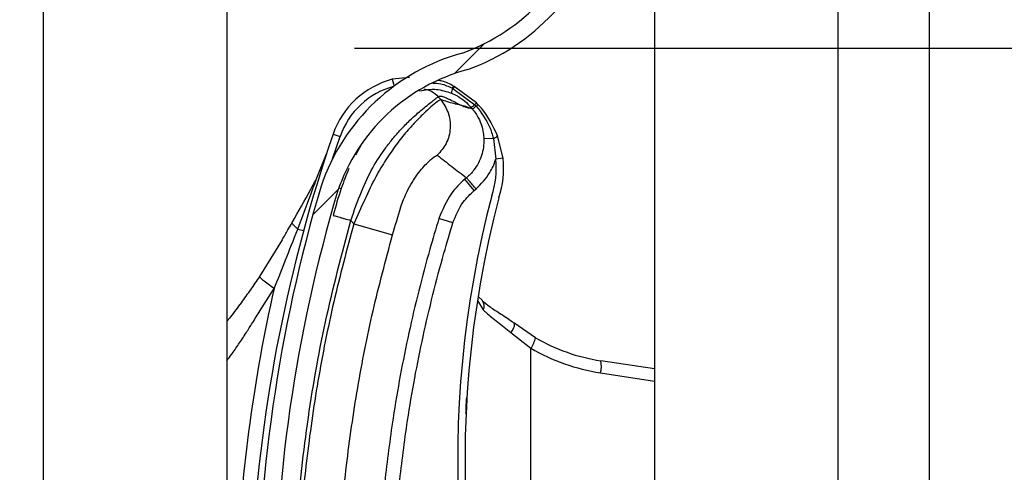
# Model space of a CAD drawing. Header units: inches. Extents: x 170 to 284, y 215 to 248.
# Tile 794 of 1056: x 235.429 to 235.5669, y 224.095 to 224.1584. Entities that reach past the tile are written whole.
import ezdxf

# ---------------------------------------------------------------- set-up
doc = ezdxf.new("R2010")
doc.units = ezdxf.units.IN
doc.header["$LTSCALE"] = 0.25
doc.header["$MEASUREMENT"] = 0
doc.layers.add('ANNOTATIONS', color=1, linetype='Continuous')
doc.layers.add('RH FRONT OF HOOD', color=7, linetype='Continuous')
doc.styles.add('ARIAL', font='arial.ttf', dxfattribs={"height": 0.09375})
doc.dimstyles.new('STANDARD$0', dxfattribs={"dimtxt": 0.09375, "dimasz": 0.09375, "dimexe": 0.03125, "dimexo": 0.046875, "dimgap": 0.09, "dimtad": 0, "dimtih": 1, "dimtoh": 1, "dimdec": 4, "dimzin": 0, "dimdsep": 46, "dimtxsty": 'ARIAL', "dimcen": 0.09, "dimadec": 0, "dimazin": 0, "dimtfac": 1, "dimtdec": 4, "dimtofl": 0, "dimtmove": 0, "dimatfit": 1, "dimfxl": 1, "dimtolj": 1, "dimtzin": 0, "dimarcsym": 0})

# ---------------------------------------------------------------- blocks, each defined once
blk = doc.blocks.new('*D85')
at = {"layer": 'ANNOTATIONS', "color": 0, "lineweight": -2, "transparency": 16777216}
for p, q in [((235.475871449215, 224.1544254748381), (236.9163148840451, 224.1544254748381)), ((236.8850648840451, 224.0606754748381), (236.8850648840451, 222.3404997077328)), ((236.8850648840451, 220.1854637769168), (236.8850648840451, 221.9056395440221)), ((236.1545398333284, 220.0917137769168), (236.9163148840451, 220.0917137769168))]:
    blk.add_line(p, q, dxfattribs=at)
at = {"layer": 'ANNOTATIONS', "color": 0, "transparency": 16777216}
for points in [[(236.8694398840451, 224.0606754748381), (236.9006898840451, 224.0606754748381), (236.8850648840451, 224.1544254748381)], [(236.8694398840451, 220.1854637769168), (236.9006898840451, 220.1854637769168), (236.8850648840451, 220.0917137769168)]]:
    blk.add_solid(points, dxfattribs=at)
at = {"layer": 'defpoints', "color": 0, "transparency": 16777216}
for p in [(235.428996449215, 224.1544254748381), (236.1076648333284, 220.0917137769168), (236.8850648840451, 220.0917137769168)]:
    blk.add_point(p, dxfattribs=at)
at = {"layer": 'ANNOTATIONS', "color": 0, "transparency": 16777216, "insert": (236.8850648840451, 222.1230696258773), "char_height": 0.09375, "attachment_point": 5, "style": 'ARIAL'}
blk.add_mtext('\\A1;OPENING\\PHEIGHT', dxfattribs=at)

msp = doc.modelspace()

# ---------------------------------------------------------------- hatches: boundary and pattern name
at = {"layer": 'RH FRONT OF HOOD'}
h = msp.add_hatch(dxfattribs=at)
h.set_pattern_fill('ANSI31', color=256, scale=0.34241245, angle=2.8e-322, style=0)
h.set_pattern_definition([(45, (225.4196035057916, 218.4993357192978), (-0.03026527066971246, 0.03026527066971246), [])])
edge = h.paths.add_edge_path(flags=0)
edge.add_arc((235.4928707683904, 223.9824815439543), 0.001712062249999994, 450.0000000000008, 472.2104203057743)
edge.add_line((235.4922235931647, 223.9840665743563), (235.4913110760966, 223.986301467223))
edge.add_arc((235.4928707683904, 223.9824815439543), 0.004126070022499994, 450, 472.2104203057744, ccw=False)
edge.add_arc((235.4928707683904, 223.9735788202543), 0.01302879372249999, 401.47616737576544, 450, ccw=False)
edge.add_arc((235.4886248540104, 223.9704286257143), 0.01830194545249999, 359.99999999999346, 400.0613730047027, ccw=False)
edge.add_arc((235.4951649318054, 223.9704286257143), 0.01176186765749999, 292.1408576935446, 359.99999999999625, ccw=False)
edge.add_arc((235.4928707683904, 223.9736815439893), 0.01566536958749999, 235.2570680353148, 295.4307998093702, ccw=False)
edge.add_arc((235.4981096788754, 223.9817967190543), 0.02532140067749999, 212.8542481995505, 235.980933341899, ccw=False)
edge.add_arc((235.4899602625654, 223.9754278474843), 0.01504902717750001, 172.1557183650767, 209.3146496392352, ccw=False)
edge.add_arc((235.5023898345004, 223.9740924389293), 0.02754708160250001, 453.30850314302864, 532.9325737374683, ccw=False)
edge.add_arc((235.4991369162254, 224.0101827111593), 0.008748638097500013, 280.9586189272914, 427.9414322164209)
edge.add_arc((235.5189966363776, 224.0725360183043), 0.05672062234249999, 179.5706357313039, 253.00989973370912, ccw=False)
edge.add_arc((235.6773283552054, 224.0737344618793), 0.2150521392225, 163.4260275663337, 180.2060536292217, ccw=False)
edge.add_arc((235.4985548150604, 224.1258838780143), 0.02884824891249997, 465.1588434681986, 521.4137567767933, ccw=False)
edge.add_arc((235.4812287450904, 224.1804301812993), 0.0284373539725, 290.1205938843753, 343.7190675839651)
edge.add_arc((235.4940692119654, 224.1762527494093), 0.01494630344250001, 345.2914408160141, 400.5471921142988)
edge.add_arc((235.4906450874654, 224.1744379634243), 0.0187470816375, 397.9578745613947, 431.4396159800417)
edge.add_arc((235.4928707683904, 224.1792659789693), 0.0134739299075, 433.877557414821, 472.273645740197)
edge.add_arc((235.4903026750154, 224.1862854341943), 0.006011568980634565, 474.9825325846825, 495.7175736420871)
edge.add_arc((235.5000956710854, 224.1790262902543), 0.01816498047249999, 500.8992600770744, 539.9999999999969)
edge.add_arc((235.4928707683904, 224.1790262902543), 0.01094007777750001, 539.9999999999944, 630.0000000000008)
edge.add_arc((235.4928707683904, 224.1699523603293), 0.001866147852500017, 270, 285.6422464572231)
edge.add_line((235.4933739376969, 224.1681553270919), (235.4940248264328, 224.1658307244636))
edge.add_arc((235.4928707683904, 224.1699523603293), 0.004280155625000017, 269.9999999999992, 285.6422464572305, ccw=False)
edge.add_arc((235.4928707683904, 224.1790262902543), 0.01335408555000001, 179.9999999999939, 269.9999999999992, ccw=False)
edge.add_arc((235.5000956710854, 224.1790262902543), 0.020578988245, 500.6113583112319, 539.9999999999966, ccw=False)
edge.add_arc((235.4903026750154, 224.1862854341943), 0.008425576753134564, 474.57766718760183, 496.4997109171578, ccw=False)
edge.add_arc((235.4928707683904, 224.1792659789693), 0.01588793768, 433.690302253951, 472.4705806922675, ccw=False)
edge.add_arc((235.4906450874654, 224.1744379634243), 0.02116108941, 398.10453077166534, 431.5771717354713, ccw=False)
edge.add_arc((235.4940692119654, 224.1762527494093), 0.01736031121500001, 345.180248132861, 400.36585332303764, ccw=False)
edge.add_arc((235.4812287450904, 224.1804301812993), 0.030851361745, 289.91815728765, 343.7795375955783, ccw=False)
edge.add_arc((235.4985548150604, 224.1258838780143), 0.02643424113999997, 464.9417095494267, 521.3236131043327)
edge.add_arc((235.6773283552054, 224.0737344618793), 0.21263813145, 523.4376684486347, 540.2096895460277)
edge.add_arc((235.5189966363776, 224.0725360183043), 0.05430661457, 539.5566266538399, 613.1145348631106)
edge.add_arc((235.4991369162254, 224.0101827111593), 0.01116264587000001, 280.0610388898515, 428.5290871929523, ccw=False)
edge.add_arc((235.5023898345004, 223.9740924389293), 0.02513307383, 452.971400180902, 532.9706577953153)
edge.add_arc((235.4899602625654, 223.9754278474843), 0.01263501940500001, 532.0830472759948, 568.9826967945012)
edge.add_arc((235.4981096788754, 223.9817967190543), 0.022907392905, 213.0443063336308, 236.0197152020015)
edge.add_arc((235.4928707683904, 223.9736815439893), 0.01325136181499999, 235.1922404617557, 295.7352497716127)
edge.add_arc((235.4951649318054, 223.9704286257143), 0.009347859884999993, 291.7225241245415, 359.9999999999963)
edge.add_arc((235.4886248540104, 223.9704286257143), 0.01588793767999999, 359.9999999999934, 399.9521788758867)
edge.add_arc((235.4928707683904, 223.9735788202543), 0.01061478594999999, 401.6345013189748, 450.0000000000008)

# ---------------------------------------------------------------- linework, layer by layer
for p, q in [((235.5564384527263, 220.1392235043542), (235.5564384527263, 224.3919861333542)), ((235.5179170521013, 224.3444764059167), (235.5179170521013, 220.1798849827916)), ((235.5435979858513, 224.3444764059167), (235.5435979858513, 220.1392235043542)), ((235.5564384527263, 220.1392235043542), (235.5564384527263, 224.3444764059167)), ((235.4323139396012, 220.1392235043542), (235.4323139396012, 224.2497177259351)), ((235.4579948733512, 224.2478094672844), (235.4579948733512, 224.080238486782)), ((235.4835819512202, 224.1503200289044), (235.481182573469, 224.1500705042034)), ((235.481182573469, 224.1500705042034), (235.4814363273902, 224.1491041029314)), ((235.489586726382, 224.1488147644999), (235.489587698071, 224.14881430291)), ((235.489587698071, 224.14881430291), (235.4896498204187, 224.1487845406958)), ((235.4896498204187, 224.1487845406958), (235.4896506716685, 224.1487841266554)), ((235.4896506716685, 224.1487841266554), (235.4927543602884, 224.1464997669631)), ((235.489768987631, 224.149104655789), (235.4897681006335, 224.149105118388)), ((235.4898305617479, 224.1490723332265), (235.489768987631, 224.149104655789)), ((235.4898314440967, 224.1490718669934), (235.4898305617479, 224.1490723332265)), ((235.492972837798, 224.1467482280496), (235.4898314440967, 224.1490718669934)), ((235.4879625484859, 224.1472126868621), (235.4876147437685, 224.1476240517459)), ((235.4894628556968, 224.148127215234), (235.4894635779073, 224.148126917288)), ((235.4923982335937, 224.1458968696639), (235.4914668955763, 224.1462293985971)), ((235.4927543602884, 224.1464997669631), (235.4929446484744, 224.1462941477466)), ((235.4728244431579, 224.1389287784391), (235.4738602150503, 224.1420295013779)), ((235.4728884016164, 224.1423623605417), (235.4738602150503, 224.1420295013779)), ((235.495332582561, 224.141789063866), (235.4939989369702, 224.1417399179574)), ((235.495332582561, 224.141789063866), (235.4956647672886, 224.1388772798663)), ((235.496685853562, 224.1389895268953), (235.4959352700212, 224.1421365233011)), ((235.4768228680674, 224.1408712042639), (235.4760291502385, 224.139432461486)), ((235.4706197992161, 224.1362465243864), (235.4719746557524, 224.1396355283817)), ((235.496685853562, 224.1389895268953), (235.4956647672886, 224.1388772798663)), ((235.4915840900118, 224.1362713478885), (235.4913360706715, 224.1360616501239)), ((235.492661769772, 224.1344936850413), (235.4913360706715, 224.1360616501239)), ((235.4736905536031, 224.1348581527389), (235.4740189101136, 224.1347573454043)), ((235.492661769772, 224.1344936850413), (235.4929097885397, 224.1347033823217)), ((235.4896652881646, 224.1299538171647), (235.4877024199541, 224.1305564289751)), ((235.4753710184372, 224.1302894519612), (235.4757838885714, 224.12980113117)), ((235.4757838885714, 224.12980113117), (235.4812140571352, 224.1282529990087)), ((235.4679328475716, 224.1290812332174), (235.4687513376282, 224.128859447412)), ((235.4657649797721, 224.127585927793), (235.4625787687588, 224.1224594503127)), ((235.493229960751, 224.1196239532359), (235.4938234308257, 224.1190662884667)), ((235.4931195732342, 224.1190910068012), (235.493921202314, 224.1177857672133)), ((235.5012292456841, 224.1138651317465), (235.4981888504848, 224.1159324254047)), ((235.4978021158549, 224.1145881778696), (235.5005924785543, 224.1123848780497)), ((235.5005924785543, 224.0469641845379), (235.5005924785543, 224.1123848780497)), ((235.5179170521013, 224.1094893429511), (235.5103797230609, 224.1106393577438)), ((235.5103449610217, 224.1089468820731), (235.5179170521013, 224.1077915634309))]:
    msp.add_line(p, q, dxfattribs=at)
at = {"layer": 'RH FRONT OF HOOD', "flags": 128}
msp.add_lwpolyline([(235.4981888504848, 224.1159324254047), (235.4982449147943, 224.1158583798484), (235.4982704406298, 224.1157495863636), (235.4982647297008, 224.1156090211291), (235.4982279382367, 224.1154405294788), (235.4981610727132, 224.1152487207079), (235.4980659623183, 224.1150388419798), (235.4979452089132, 224.1148166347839), (235.4978021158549, 224.1145881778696)], dxfattribs=at)
at = {"layer": 'RH FRONT OF HOOD'}
for centre, radius, start, end in [((235.4812287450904, 224.1804301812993), 0.02843735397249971, 290.1205938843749, 343.7190675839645), ((235.4812287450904, 224.1804301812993), 0.03085136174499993, 289.91815728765, 343.7795375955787), ((235.4985548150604, 224.1258838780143), 0.02884824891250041, 105.1588434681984, 161.4137567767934), ((235.4985548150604, 224.1258838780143), 0.02643424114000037, 104.9417095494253, 161.3236131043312), ((235.4842262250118, 224.1384790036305), 0.01198443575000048, 104.7123854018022, 161.0929786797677), ((235.4842262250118, 224.1384790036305), 0.01095719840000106, 104.712385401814, 161.0929786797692), ((235.491697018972, 224.1478469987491), 0.002251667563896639, 155.3939551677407, 172.8510957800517), ((235.4916996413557, 224.1478455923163), 0.002253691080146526, 155.3897650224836, 172.8291455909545), ((235.4909960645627, 224.148136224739), 0.001564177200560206, 141.7256942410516, 154.2910519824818), ((235.4910005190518, 224.148133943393), 0.001568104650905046, 141.7542666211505, 154.2863466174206), ((235.4910992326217, 224.1480749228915), 0.001613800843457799, 141.8260927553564, 153.9140894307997), ((235.4910983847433, 224.1480752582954), 0.001611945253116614, 141.8104826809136, 153.9114578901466), ((235.6772931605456, 224.0723509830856), 0.2160622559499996, 161.092978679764, 176.5593061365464), ((235.4949804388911, 224.1430963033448), 0.001353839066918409, 285.076439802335, 314.8519014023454), ((235.4837520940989, 224.1375677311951), 0.01198443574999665, 341.3410974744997, 6.273281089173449), ((235.4837520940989, 224.1375677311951), 0.0130116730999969, 341.5025581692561, 6.273281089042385), ((235.6773283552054, 224.0737344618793), 0.2150521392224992, 163.4260275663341, 180.2060536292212), ((235.6773283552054, 224.0737344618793), 0.2126381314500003, 163.4376684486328, 180.2096895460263), ((235.6368884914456, 224.0966451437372), 0.146552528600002, 165.3406183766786, 202.0185750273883), ((235.6368884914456, 224.0966451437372), 0.1455252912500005, 165.3544246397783, 203.870550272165), ((235.6772931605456, 224.0723509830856), 0.2180957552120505, 167.1792232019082, 177.252934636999), ((235.4929314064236, 224.1183148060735), 0.001122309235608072, 331.8758133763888, 39.9468346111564), ((235.4976674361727, 224.1145202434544), 0.003621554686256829, 323.8694765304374, 349.5782562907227), ((235.5143048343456, 224.1363649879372), 0.0260233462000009, 239.8373732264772, 261.3249484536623), ((235.5145283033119, 224.1363649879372), 0.02773540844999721, 239.8373732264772, 261.3249484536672), ((235.5070491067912, 224.1098611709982), 0.003420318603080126, 344.4956794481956, 13.15103634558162)]:
    msp.add_arc(centre, radius, start, end, dxfattribs=at)
for points, knots in [([(235.4897681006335, 224.149105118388), (235.4892433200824, 224.1493832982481), (235.488552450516, 224.1497495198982), (235.4877900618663, 224.1498772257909), (235.4876067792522, 224.1499079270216)], [0, 0, 0, 0, 0.7595942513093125, 1, 1, 1, 1]), ([(235.4850031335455, 224.1484643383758), (235.4857945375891, 224.148587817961), (235.4873121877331, 224.1488246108), (235.4887667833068, 224.1483529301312), (235.4894628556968, 224.148127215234)], [0, 0, 0, 0, 0.5214667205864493, 1, 1, 1, 1]), ([(235.4855767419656, 224.1486944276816), (235.4857668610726, 224.1486661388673), (235.4861622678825, 224.1486073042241), (235.4868992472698, 224.1483044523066), (235.4873328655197, 224.1478921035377), (235.4876147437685, 224.1476240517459)], [0, 0, 0, 0, 0.2447599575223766, 0.5090480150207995, 1, 1, 1, 1]), ([(235.4868710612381, 224.1495356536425), (235.4872412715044, 224.1495142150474), (235.4881897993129, 224.1494592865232), (235.4890576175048, 224.1490588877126), (235.489586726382, 224.1488147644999)], [0, 0, 0, 0, 0.3902998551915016, 0.9999999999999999, 0.9999999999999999, 0.9999999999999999, 0.9999999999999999]), ([(235.4753710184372, 224.1302894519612), (235.475846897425, 224.1316459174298), (235.4767452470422, 224.1342066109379), (235.4783606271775, 224.1376975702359), (235.4799630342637, 224.140109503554), (235.4812950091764, 224.1418122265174), (235.4822098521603, 224.1428556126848), (235.4830014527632, 224.1436841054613), (235.4836702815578, 224.1443440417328), (235.4844150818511, 224.1450391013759), (235.4852489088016, 224.1457648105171), (235.4863782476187, 224.1466728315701), (235.4873683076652, 224.1474327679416), (235.487537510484, 224.1475641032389), (235.4876147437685, 224.1476240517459)], [0, 0, 0, 0, 0.1307156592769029, 0.2467609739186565, 0.3577928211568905, 0.4170971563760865, 0.4791482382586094, 0.5177152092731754, 0.5590896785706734, 0.603294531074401, 0.6633484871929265, 0.7353692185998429, 0.8792082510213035, 1, 1, 1, 1]), ([(235.4879625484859, 224.1472126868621), (235.4878831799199, 224.1471810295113), (235.4877218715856, 224.1471166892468), (235.4869333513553, 224.146497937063), (235.4858723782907, 224.1455547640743), (235.4846420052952, 224.1443411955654), (235.4832342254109, 224.1427952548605), (235.4817591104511, 224.1409600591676), (235.4802690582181, 224.1388248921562), (235.4787407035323, 224.1362703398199), (235.4773045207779, 224.1331940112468), (235.4762950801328, 224.1309417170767), (235.4757838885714, 224.12980113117)], [0, 0, 0, 0, 0.1094013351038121, 0.2223468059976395, 0.3151791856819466, 0.4102231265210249, 0.5012749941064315, 0.5946006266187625, 0.6834485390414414, 0.7745330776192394, 0.8858211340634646, 1, 1, 1, 1]), ([(235.4879625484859, 224.1472126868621), (235.4883517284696, 224.1466368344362), (235.4891601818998, 224.1454406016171), (235.489419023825, 224.1432155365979), (235.4888913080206, 224.1410381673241), (235.4879432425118, 224.139948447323), (235.4874868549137, 224.1394238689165)], [0, 0, 0, 0, 0.2406941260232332, 0.4999999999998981, 0.7593058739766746, 1, 1, 1, 1]), ([(235.4876147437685, 224.1476240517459), (235.4877215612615, 224.1476637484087), (235.4879458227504, 224.1477470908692), (235.488547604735, 224.1475530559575), (235.489302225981, 224.1472050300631), (235.4901015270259, 224.1467908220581), (235.4908989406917, 224.1463837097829), (235.4913228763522, 224.1462255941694), (235.4915378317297, 224.1461454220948)], [0, 0, 0, 0, 0.1574760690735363, 0.330618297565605, 0.4911886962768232, 0.6742546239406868, 0.834831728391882, 1, 1, 1, 1]), ([(235.4914668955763, 224.1462293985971), (235.491256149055, 224.1462876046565), (235.4906749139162, 224.1464481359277), (235.4896066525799, 224.1466576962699), (235.4885859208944, 224.1470022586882), (235.4879625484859, 224.1472126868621)], [0, 0, 0, 0, 0.1812946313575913, 0.50000735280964, 1, 1, 1, 1]), ([(235.4894635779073, 224.148126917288), (235.4897431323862, 224.1479986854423), (235.4907760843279, 224.1475248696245), (235.4916702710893, 224.146759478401), (235.4922046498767, 224.146126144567), (235.4922046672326, 224.1461261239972)], [0, 0, 0, 0, 0.2706300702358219, 0.9999763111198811, 1, 1, 1, 1]), ([(235.4915378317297, 224.1461454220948), (235.4916313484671, 224.146119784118), (235.4918194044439, 224.1460682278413), (235.4920468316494, 224.1460557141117), (235.4921519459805, 224.1461028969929), (235.4922043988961, 224.1461264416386)], [0, 0, 0, 0, 0.3313600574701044, 0.6663431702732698, 0.9999999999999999, 0.9999999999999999, 0.9999999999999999, 0.9999999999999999]), ([(235.4922043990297, 224.1461264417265), (235.4922525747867, 224.146069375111), (235.4923171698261, 224.145992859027), (235.4923818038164, 224.1459163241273), (235.4923982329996, 224.145896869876)], [0, 0, 0, 0, 0.7458120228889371, 0.9999999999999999, 0.9999999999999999, 0.9999999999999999, 0.9999999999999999]), ([(235.4927543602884, 224.1464997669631), (235.4927345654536, 224.1464845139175), (235.4926156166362, 224.1463928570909), (235.492431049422, 224.146255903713), (235.4922561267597, 224.1461377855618), (235.4922218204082, 224.1461300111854), (235.4922046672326, 224.1461261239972)], [0, 0, 0, 0, 0.06239373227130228, 0.3749291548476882, 0.6874645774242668, 1, 1, 1, 1]), ([(235.492395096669, 224.1459005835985), (235.492395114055, 224.1459005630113), (235.4927301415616, 224.145503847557), (235.4934142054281, 224.1444700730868), (235.4939048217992, 224.1430103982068), (235.4939782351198, 224.1420193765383), (235.4939989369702, 224.1417399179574)], [0, 0, 0, 0, 1.782673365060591e-05, 0.3435204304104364, 0.8148790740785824, 1, 1, 1, 1]), ([(235.4929446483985, 224.1462941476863), (235.4929247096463, 224.1462783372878), (235.4928049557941, 224.1461833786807), (235.4926197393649, 224.1460403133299), (235.4924458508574, 224.1459144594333), (235.4924141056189, 224.1459027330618), (235.4923982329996, 224.145896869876)], [0, 0, 0, 0, 0.062428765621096, 0.3749525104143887, 0.6874762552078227, 1, 1, 1, 1]), ([(235.4929448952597, 224.1462938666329), (235.4936531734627, 224.145365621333), (235.4947066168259, 224.1439850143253), (235.4951780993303, 224.1423310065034), (235.495332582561, 224.141789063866)], [0, 0, 0, 0, 0.6723457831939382, 1, 1, 1, 1]), ([(235.4931778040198, 224.146537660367), (235.4931777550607, 224.1465377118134), (235.4931102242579, 224.1466086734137), (235.493041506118, 224.1466784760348), (235.492972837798, 224.1467482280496)], [0, 0, 0, 0, 0.0007249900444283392, 0.9999999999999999, 0.9999999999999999, 0.9999999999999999, 0.9999999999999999]), ([(235.4959352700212, 224.1421365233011), (235.4953219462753, 224.1434322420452), (235.4945713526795, 224.1450179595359), (235.4933932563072, 224.1463027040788), (235.493177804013, 224.1465376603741)], [0, 0, 0, 0, 0.8171182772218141, 1, 1, 1, 1]), ([(235.4939989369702, 224.1417399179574), (235.4939996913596, 224.1417175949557), (235.494026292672, 224.1409304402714), (235.4938017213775, 224.1393589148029), (235.4928461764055, 224.1375222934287), (235.4919669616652, 224.1365951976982), (235.4915839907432, 224.136271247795), (235.4915839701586, 224.1362712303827)], [0, 0, 0, 0, 0.0108740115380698, 0.3834398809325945, 0.7558119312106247, 0.9999868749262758, 1, 1, 1, 1]), ([(235.48239348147, 224.1321863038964), (235.4823934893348, 224.132186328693), (235.4825073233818, 224.1325452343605), (235.4830067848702, 224.1339514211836), (235.4841813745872, 224.1361541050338), (235.4857161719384, 224.1380573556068), (235.4870615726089, 224.1392690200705), (235.4873352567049, 224.1393686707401), (235.4874868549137, 224.1394238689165)], [0, 0, 0, 0, 4.497367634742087e-06, 0.06509473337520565, 0.2616701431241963, 0.4753105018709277, 0.7093656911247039, 0.9999999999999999, 0.9999999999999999, 0.9999999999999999, 0.9999999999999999]), ([(235.4874868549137, 224.1394238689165), (235.4881600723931, 224.138894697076), (235.4895065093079, 224.1378363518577), (235.4908914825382, 224.136792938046), (235.4915839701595, 224.1362712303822)], [0, 0, 0, 0, 0.4999992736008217, 1, 1, 1, 1]), ([(235.4929097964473, 224.1347033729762), (235.4936115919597, 224.1354217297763), (235.4947737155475, 224.1366112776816), (235.4954486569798, 224.1381847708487), (235.4956538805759, 224.1388423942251), (235.4956647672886, 224.1388772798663)], [0, 0, 0, 0, 0.5907811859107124, 0.9782917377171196, 1, 1, 1, 1]), ([(235.4751017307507, 224.1375590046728), (235.4747273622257, 224.1366411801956), (235.4738708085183, 224.1345412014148), (235.4732512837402, 224.1322740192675), (235.4729025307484, 224.1309977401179)], [0, 0, 0, 0, 0.4370636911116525, 1, 1, 1, 1]), ([(235.4671610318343, 224.1299960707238), (235.4680320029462, 224.1315363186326), (235.4691948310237, 224.1335926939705), (235.4703339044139, 224.1357140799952), (235.4706197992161, 224.1362465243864)], [0, 0, 0, 0, 0.7490110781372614, 1, 1, 1, 1]), ([(235.4679328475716, 224.1290812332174), (235.4685612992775, 224.1307461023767), (235.4694615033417, 224.1331308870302), (235.4703512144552, 224.1355240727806), (235.4706197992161, 224.1362465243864)], [0, 0, 0, 0, 0.6981213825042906, 1, 1, 1, 1]), ([(235.4913360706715, 224.1360616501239), (235.4913360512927, 224.1360616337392), (235.4906421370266, 224.1354749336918), (235.4890673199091, 224.1338513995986), (235.4882093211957, 224.1317801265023), (235.4877024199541, 224.1305564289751)], [0, 0, 0, 0, 1.142795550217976e-05, 0.409211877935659, 1, 1, 1, 1]), ([(235.4896652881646, 224.1299538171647), (235.4900769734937, 224.1309710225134), (235.4907745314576, 224.1326945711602), (235.4921131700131, 224.1339707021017), (235.492661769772, 224.1344936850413)], [0, 0, 0, 0, 0.5901808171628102, 1, 1, 1, 1]), ([(235.4812140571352, 224.1282529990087), (235.4816015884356, 224.1295776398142), (235.4819891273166, 224.1309023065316), (235.4823934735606, 224.1321862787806), (235.48239348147, 224.1321863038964)], [0, 0, 0, 0, 0.999980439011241, 1, 1, 1, 1]), ([(235.4729025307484, 224.1309977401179), (235.4729355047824, 224.1309882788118), (235.4729862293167, 224.1309737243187), (235.4732940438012, 224.1308854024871), (235.4736126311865, 224.1307939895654), (235.4740080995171, 224.1306805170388), (235.4745828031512, 224.1305156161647), (235.4750604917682, 224.1303785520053), (235.4753710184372, 224.1302894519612)], [0, 0, 0, 0, 0.2394568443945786, 0.3683606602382, 0.5000000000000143, 0.6316393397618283, 0.7605431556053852, 1, 1, 1, 1]), ([(235.4877024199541, 224.1305564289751), (235.4872743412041, 224.1291271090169), (235.4856894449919, 224.1238352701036), (235.4833942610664, 224.1145371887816), (235.4813276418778, 224.1036278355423), (235.4804763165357, 224.09661553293), (235.4801128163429, 224.0936214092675)], [0, 0, 0, 0, 0.1185397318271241, 0.4388752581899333, 0.7604101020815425, 1, 1, 1, 1]), ([(235.4657629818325, 224.1275825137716), (235.4657629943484, 224.1275825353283), (235.4660272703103, 224.1280377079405), (235.4664949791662, 224.1288377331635), (235.4669618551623, 224.1296468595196), (235.4671610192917, 224.1299960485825), (235.4671610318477, 224.1299960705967)], [0, 0, 0, 0, 2.704369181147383e-05, 0.571031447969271, 0.9999729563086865, 1, 1, 1, 1]), ([(235.4679328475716, 224.1290812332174), (235.4678016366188, 224.1291929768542), (235.4675362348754, 224.1294190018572), (235.4672826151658, 224.1297092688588), (235.4671783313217, 224.1298941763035), (235.4671643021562, 224.1299768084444), (235.4671610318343, 224.1299960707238)], [0, 0, 0, 0, 0.2979480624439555, 0.6026626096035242, 0.9073771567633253, 0.9999999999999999, 0.9999999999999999, 0.9999999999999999, 0.9999999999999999]), ([(235.4672588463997, 224.0732629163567), (235.4673576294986, 224.0780183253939), (235.4675557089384, 224.0875538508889), (235.4691652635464, 224.1018627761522), (235.4716220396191, 224.1161723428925), (235.4741193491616, 224.1255761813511), (235.4753710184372, 224.1302894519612)], [0, 0, 0, 0, 0.2468628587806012, 0.4950083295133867, 0.74689458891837, 1, 1, 1, 1]), ([(235.4757838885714, 224.12980113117), (235.4748098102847, 224.1261709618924), (235.472858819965, 224.1189000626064), (235.4706805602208, 224.1078193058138), (235.469069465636, 224.0966367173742), (235.4680587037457, 224.0856680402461), (235.4678640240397, 224.0784202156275), (235.4677705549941, 224.0749404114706)], [0, 0, 0, 0, 0.2027568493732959, 0.4061035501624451, 0.6088604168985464, 0.8122072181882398, 1, 1, 1, 1]), ([(235.4821542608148, 224.0934011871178), (235.4825139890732, 224.0963643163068), (235.4833546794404, 224.103289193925), (235.4853985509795, 224.1140857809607), (235.4876688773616, 224.123287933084), (235.4892416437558, 224.1285392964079), (235.4896652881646, 224.1299538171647)], [0, 0, 0, 0, 0.2395900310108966, 0.5599255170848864, 0.8814604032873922, 0.9999999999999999, 0.9999999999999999, 0.9999999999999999, 0.9999999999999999]), ([(235.4646347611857, 224.1207468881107), (235.4651576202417, 224.1220382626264), (235.466280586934, 224.1248118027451), (235.4673574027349, 224.1275942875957), (235.4679328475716, 224.1290812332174)], [0, 0, 0, 0, 0.4656051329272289, 1, 1, 1, 1]), ([(235.4734166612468, 224.0748707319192), (235.4734166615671, 224.0748707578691), (235.473458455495, 224.0782570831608), (235.4737215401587, 224.0853037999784), (235.4746734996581, 224.0959769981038), (235.4762481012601, 224.1068530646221), (235.4783665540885, 224.1176403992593), (235.480264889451, 224.1247154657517), (235.4812140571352, 224.1282529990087)], [0, 0, 0, 0, 1.439079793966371e-06, 0.1877923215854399, 0.3908439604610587, 0.5938956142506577, 0.7969478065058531, 1, 1, 1, 1]), ([(235.4625787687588, 224.1224594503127), (235.4621565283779, 224.1218319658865), (235.4613155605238, 224.1205822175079), (235.4599583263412, 224.1186911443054), (235.4588589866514, 224.1172042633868), (235.4581685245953, 224.1163375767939), (235.4579948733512, 224.1161196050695)], [0, 0, 0, 0, 0.2874979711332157, 0.5726040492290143, 0.8925098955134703, 1, 1, 1, 1]), ([(235.4646347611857, 224.1207468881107), (235.4643440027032, 224.1209521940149), (235.4637452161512, 224.1213749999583), (235.4630561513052, 224.1219162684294), (235.4626144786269, 224.122316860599), (235.4625904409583, 224.1224128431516), (235.4625787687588, 224.1224594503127)], [0, 0, 0, 0, 0.242789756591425, 0.5000000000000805, 0.7572102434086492, 1, 1, 1, 1]), ([(235.4579948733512, 224.1106350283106), (235.4582157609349, 224.1109231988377), (235.4587915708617, 224.1116744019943), (235.4596915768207, 224.1129857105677), (235.4606664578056, 224.1144657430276), (235.4616625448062, 224.1160471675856), (235.4627387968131, 224.1177781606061), (235.4637487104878, 224.1193860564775), (235.4644132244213, 224.1204066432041), (235.4646347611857, 224.1207468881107)], [0, 0, 0, 0, 0.09019872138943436, 0.2351300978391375, 0.3944108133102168, 0.5296508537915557, 0.6982639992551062, 0.8994067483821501, 1, 1, 1, 1]), ([(235.4937837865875, 224.1190480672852), (235.494127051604, 224.1187637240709), (235.4948670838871, 224.11815071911), (235.4964284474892, 224.1171754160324), (235.4976758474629, 224.1163964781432), (235.4982965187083, 224.1158352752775), (235.4983569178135, 224.1157806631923)], [0, 0, 0, 0, 0.2839420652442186, 0.6121401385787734, 0.9622563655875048, 1, 1, 1, 1]), ([(235.493921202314, 224.1177857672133), (235.4940512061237, 224.1176520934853), (235.494640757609, 224.1170458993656), (235.4959334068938, 224.1160882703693), (235.4971734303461, 224.1150928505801), (235.4978021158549, 224.1145881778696)], [0, 0, 0, 0, 0.1223980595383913, 0.5550603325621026, 1, 1, 1, 1]), ([(235.4914962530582, 224.1032413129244), (235.4915061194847, 224.1035463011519), (235.4915302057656, 224.1042908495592), (235.4915734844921, 224.1050351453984), (235.49159903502, 224.1054745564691)], [0, 0, 0, 0, 0.4096284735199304, 1, 1, 1, 1])]:
    msp.add_open_spline(points, degree=3, knots=knots, dxfattribs=at)
for points in [[(235.492972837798, 224.1467482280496), (235.4929713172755, 224.1467438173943), (235.4929682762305, 224.1467349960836), (235.4929244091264, 224.1466830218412), (235.4928554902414, 224.1466067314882), (235.4927880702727, 224.1465354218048), (235.4927543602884, 224.1464997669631)], [(235.4931777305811, 224.1465377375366), (235.4931756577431, 224.1465337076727), (235.4931715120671, 224.146525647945), (235.4931243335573, 224.1464748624), (235.4930511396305, 224.1463997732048), (235.4929801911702, 224.1463293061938), (235.4929447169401, 224.1462940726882)], [(235.4929100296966, 224.1347035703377), (235.4927399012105, 224.1349046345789), (235.4923996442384, 224.1353067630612), (235.4919671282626, 224.1358179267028), (235.4916582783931, 224.1361829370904), (235.491608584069, 224.136241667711), (235.491583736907, 224.1362710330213)]]:
    msp.add_open_spline(points, degree=3, dxfattribs=at)

# ---------------------------------------------------------------- dimensions: what is measured, and where the dimension line sits
at = {"layer": 'ANNOTATIONS'}
dim = msp.add_linear_dim(base=(236.8850648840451, 220.0917137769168), p1=(235.4289964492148, 224.154425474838), p2=(236.1076648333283, 220.0917137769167), angle=90, text='OPENING\\PHEIGHT', dimstyle='STANDARD$0', dxfattribs=at)
dim.commit()
dim.dimension.update_dxf_attribs({"geometry": '*D85', "text_midpoint": (236.8850648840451, 222.1230696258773)})

doc.saveas('drawing.dxf')
